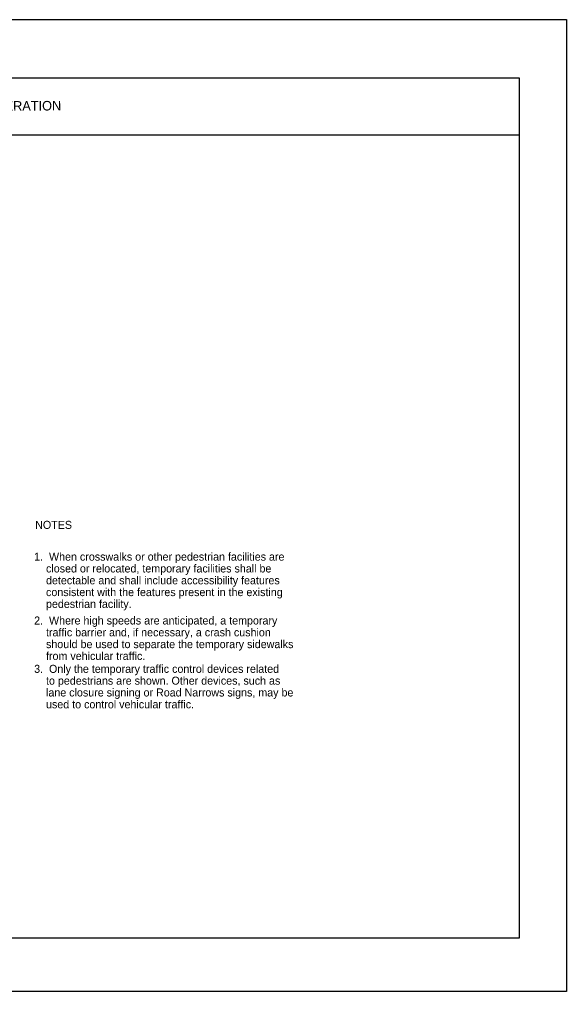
# Model space of a CAD drawing. Extents: x -14145 to -13662, y 30244 to 30661.
# Drawn here: x -13839.54 to -13825.17, y 30262.81 to 30288.31 of the extents above; entities that cross this region are included whole.
import ezdxf

# ---------------------------------------------------------------- set-up
doc = ezdxf.new("R2010")
doc.units = 0
for name, color, linetype in [('10', 7, 'Continuous'), ('2', 7, 'Continuous'), ('4', 7, 'Continuous'), ('61', 7, 'Continuous')]:
    doc.layers.add(name, color=color, linetype=linetype)

msp = doc.modelspace()

# ---------------------------------------------------------------- linework, layer by layer
at = {"layer": '10'}
for p, q in [((-13857.874, 30286.777), (-13826.422, 30286.777)), ((-13826.422, 30286.777), (-13826.422, 30264.207)), ((-13857.874, 30285.277), (-13826.422, 30285.277)), ((-13826.422, 30264.207), (-13857.874, 30264.207))]:
    msp.add_line(p, q, dxfattribs=at)
at = {"layer": '61'}
msp.add_lwpolyline([(-13858.174, 30288.307), (-13825.174, 30288.307), (-13825.174, 30262.807), (-13858.174, 30262.807)], close=True, dxfattribs=at)

# ---------------------------------------------------------------- texts
at = {"layer": '2'}
for s, p in [('NOTES', (-13839.123, 30274.944)), ('1.  When crosswalks or other pedestrian facilities are', (-13839.15, 30274.11)), ('    closed or relocated, temporary facilities shall be', (-13839.15, 30273.8)), ('    detectable and shall include accessibility features', (-13839.15, 30273.49)), ('    consistent with the features present in the existing', (-13839.15, 30273.18)), ('    pedestrian facility.', (-13839.15, 30272.87)), ('2.  Where high speeds are anticipated, a temporary', (-13839.15, 30272.435)), ('    traffic barrier and, if necessary, a crash cushion', (-13839.15, 30272.125)), ('    should be used to separate the temporary sidewalks', (-13839.15, 30271.815)), ('    from vehicular traffic.', (-13839.15, 30271.505)), ('3.  Only the temporary traffic control devices related', (-13839.15, 30271.167)), ('    to pedestrians are shown. Other devices, such as', (-13839.15, 30270.857)), ('    lane closure signing or Road Narrows signs, may be', (-13839.15, 30270.547)), ('    used to control vehicular traffic.', (-13839.15, 30270.237))]:
    msp.add_text(s, height=0.21, dxfattribs=at).set_placement(p)
at = {"layer": '4'}
msp.add_text('SHORT-TERM AND LONG-TERM STATIONARY OPERATION ', height=0.25, rotation=0.31, dxfattribs=at).set_placement((-13847.855, 30285.87))

doc.saveas('drawing.dxf')
